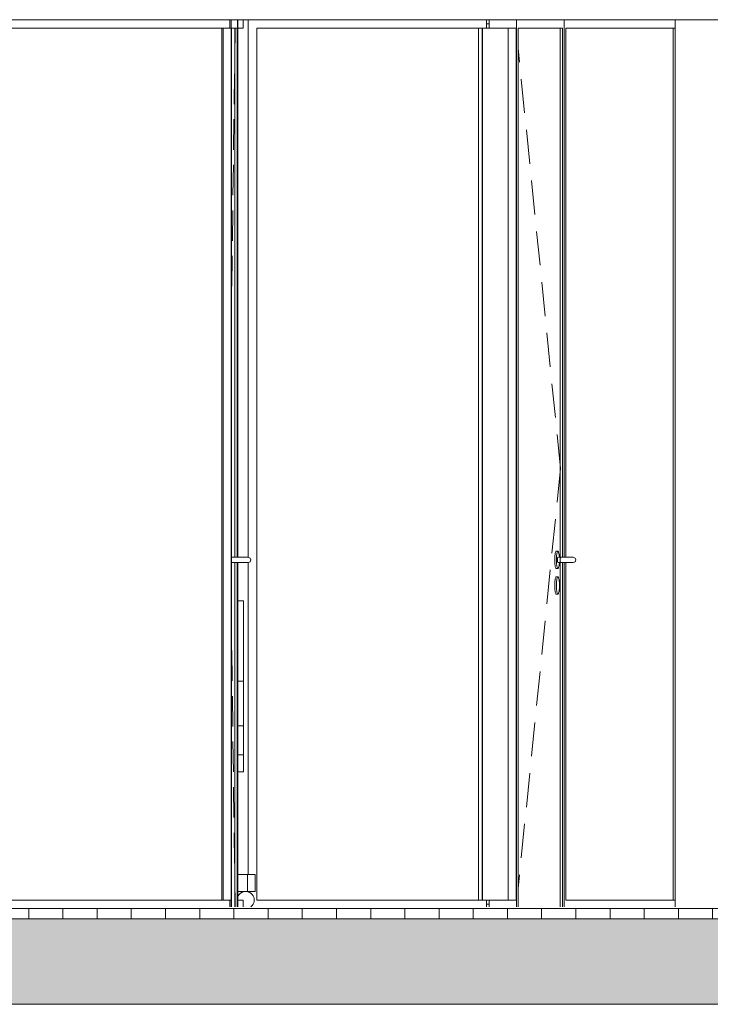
# Model space of a CAD drawing. Extents: x -156717 to 425753, y -51191 to 363295.
# Tile 467 of 502: x 315224 to 317244, y 200718 to 203598. Entities that reach past the tile are written whole.
import ezdxf

# ---------------------------------------------------------------- set-up
doc = ezdxf.new("R2010")
doc.units = 0
doc.header["$LTSCALE"] = 50
doc.linetypes.add('7 Voorgevel & doorsnede A-A$0$B0204', pattern=[1300, 1000, -100, 100, -100])
doc.layers.get('0').update_dxf_attribs({"linetype": 'CONTINUOUS'})
for name, color, linetype in [('7 Voorgevel & doorsnede A-A$0$00 Bestaand', 7, 'CONTINUOUS'), ('7 Voorgevel & doorsnede A-A$0$00 Bestaande vloeren', 7, 'CONTINUOUS'), ('7 Voorgevel & doorsnede A-A$0$00 Bestaande vloeren Doorsnede-arcering', 7, 'CONTINUOUS'), ('7 Voorgevel & doorsnede A-A$0$00 Bestaande vloeren Laagscheidingslijnen', 7, 'CONTINUOUS'), ('7 Voorgevel & doorsnede A-A$0$00 Simple Deuren', 7, 'CONTINUOUS'), ('7 Voorgevel & doorsnede A-A$0$00 Simple Ramen', 7, 'CONTINUOUS'), ('7 Voorgevel & doorsnede A-A$0$22 Binnenwanden', 7, 'CONTINUOUS'), ('7 Voorgevel & doorsnede A-A$0$82 Interieur', 7, 'CONTINUOUS')]:
    doc.layers.add(name, color=color, linetype=linetype)

# ---------------------------------------------------------------- blocks, each defined once
blk = doc.blocks.new('7 Voorgevel & doorsnede A-A$0$Section Elem_281_3', base_point=(108550.6, 1635.3))
at = {"layer": '7 Voorgevel & doorsnede A-A$0$00 Bestaande vloeren', "color": 2, "linetype": 'Continuous', "lineweight": 0}
blk.add_line((83699.5, 11035.3), (88486.3, 11035.3), dxfattribs=at)
blk = doc.blocks.new('7 Voorgevel & doorsnede A-A$0$Section Elem_287_3', base_point=(108550.6, 1635.3))
at = {"layer": '7 Voorgevel & doorsnede A-A$0$00 Bestaande vloeren Doorsnede-arcering', "linetype": 'Continuous', "lineweight": 0}
h = blk.add_hatch(dxfattribs=at)
h.set_pattern_fill('LIJNEN_VERT_100_0003', color=9, style=0, pattern_type=2)
h.set_pattern_definition([(90, (108550.56, 1635.29), (-100, 0), [])])
h.paths.add_polyline_path([(96512.7, 8405.3), (96512.7, 8435.3), (83899.9, 8435.3), (83899.9, 8405.3)], flags=0)
h = blk.add_hatch(dxfattribs=at)
h.set_pattern_fill('11_GEWAPEND_BETON__I_H_W_73', color=9, style=0, pattern_type=2)
h.set_pattern_definition([(0, (108550.56, 1635.29), (0, 70), [0, -70])])
h.paths.add_polyline_path([(96512.7, 8155.3), (96512.7, 8405.3), (83899.9, 8405.3), (83899.9, 8155.3)], flags=0)
at = {"layer": '7 Voorgevel & doorsnede A-A$0$00 Bestaande vloeren', "color": 2, "linetype": 'Continuous', "lineweight": 0}
blk.add_line((83899.9, 8435.3), (96512.7, 8435.3), dxfattribs=at)
at = {"layer": '7 Voorgevel & doorsnede A-A$0$00 Bestaande vloeren', "color": 1, "linetype": 'Continuous', "lineweight": 0}
blk.add_line((83899.9, 8155.3), (96512.7, 8155.3), dxfattribs=at)
at = {"layer": '7 Voorgevel & doorsnede A-A$0$00 Bestaande vloeren Laagscheidingslijnen', "color": 3, "linetype": 'Continuous', "lineweight": 0}
blk.add_line((83899.9, 8405.3), (96512.7, 8405.3), dxfattribs=at)
blk.add_line((83899.9, 8405.3), (96512.7, 8405.3), dxfattribs=at)
blk = doc.blocks.new('7 Voorgevel & doorsnede A-A$0$Section Elem_389_3', base_point=(108550.6, 1635.3))
at = {"layer": '7 Voorgevel & doorsnede A-A$0$00 Bestaande vloeren', "color": 2, "linetype": 'Continuous', "lineweight": 0}
blk.add_line((83699.5, 8155.3), (88488.8, 8155.3), dxfattribs=at)
blk = doc.blocks.new('7 Voorgevel & doorsnede A-A$0$Section Elem_395_3', base_point=(108550.6, 1635.3))
at = {"layer": '7 Voorgevel & doorsnede A-A$0$00 Bestaand', "color": 252, "linetype": 'Continuous', "lineweight": 0}
blk.add_line((87845, 8440.3), (87845, 11035.3), dxfattribs=at)
blk = doc.blocks.new('7 Voorgevel & doorsnede A-A$0$Section Elem_532_3', base_point=(108550.6, 1635.3))
at = {"layer": '7 Voorgevel & doorsnede A-A$0$22 Binnenwanden', "color": 252, "linetype": 'Continuous', "lineweight": 0}
for p, q in [((86596.7, 9462.7), (86596.7, 11035.3)), ((86596.7, 8535.3), (86596.7, 9447.9)), ((86596.7, 8484.1), (86596.7, 8485.3))]:
    blk.add_line(p, q, dxfattribs=at)
blk = doc.blocks.new('7 Voorgevel & doorsnede A-A$0$Section Elem_698_3', base_point=(108550.6, 1635.3))
at = {"layer": '7 Voorgevel & doorsnede A-A$0$00 Simple Ramen', "color": 252, "linetype": 'Continuous', "lineweight": 0}
for p, q in [((86582, 11035.3), (86582, 11022.8)), ((86580.8, 11022.8), (86582, 11022.8)), ((86582, 11010.3), (86580.8, 11010.3)), ((86582, 11022.8), (86582, 11010.3)), ((86580.8, 8460.3), (86582, 8460.3)), ((86582, 8447.8), (86580.8, 8447.8)), ((86582, 8460.3), (86582, 8447.8)), ((86582, 8447.8), (86582, 8440.3))]:
    blk.add_line(p, q, dxfattribs=at)
blk = doc.blocks.new('7 Voorgevel & doorsnede A-A$0$Section Elem_699_3', base_point=(108550.6, 1635.3))
at = {"layer": '7 Voorgevel & doorsnede A-A$0$00 Simple Ramen', "color": 252, "linetype": 'Continuous', "lineweight": 0}
for p, q in [((86566, 11035.3), (86566, 9462.8)), ((86566.3, 9462.8), (86566.3, 11010.3)), ((86566.3, 11010.3), (86580.8, 11010.3)), ((86566, 9447.8), (86566, 8440.3)), ((86566.3, 8460.3), (86566.3, 9447.8)), ((86580.8, 8460.3), (86566.3, 8460.3))]:
    blk.add_line(p, q, dxfattribs=at)
blk = doc.blocks.new('7 Voorgevel & doorsnede A-A$0$Section Elem_700_3', base_point=(108550.6, 1635.3))
at = {"layer": '7 Voorgevel & doorsnede A-A$0$00 Simple Ramen', "color": 252, "linetype": 'Continuous', "lineweight": 0}
for p, q in [((86542.9, 11035.3), (86542.9, 11022.8)), ((85870.9, 9185.3), (85870.9, 11010.3)), ((85870.9, 11010.3), (86542.9, 11010.3)), ((86519.4, 11010.3), (86519.4, 8460.3)), ((86542.9, 11022.8), (86542.7, 11022.8)), ((86542.9, 11022.8), (86542.9, 11010.3)), ((86542.9, 8460.3), (85889.1, 8460.3)), ((86542.9, 8447.8), (86542.7, 8447.8)), ((86542.9, 8460.3), (86542.9, 8447.8)), ((86542.9, 8447.8), (86542.9, 8440.3))]:
    blk.add_line(p, q, dxfattribs=at)
blk = doc.blocks.new('7 Voorgevel & doorsnede A-A$0$Section Elem_701_3', base_point=(108550.6, 1635.3))
at = {"layer": '7 Voorgevel & doorsnede A-A$0$00 Simple Deuren', "color": 252, "linetype": 'Continuous', "lineweight": 0}
for p, q in [((86565, 9462.8), (86565, 11035.3)), ((86564.5, 11010.3), (86547.5, 11010.3)), ((86547.5, 11010.3), (86547.5, 8440.3)), ((86557.4, 10921.5), (86558.5, 11010.3)), ((86557.5, 11010.3), (86557.5, 9462.8)), ((86564.5, 9462.8), (86564.5, 11010.3)), ((86555.6, 10788.3), (86556.8, 10877.1)), ((86553.8, 10655.1), (86555, 10743.9)), ((86552.1, 10521.9), (86553.3, 10610.7)), ((86550.3, 10388.7), (86551.5, 10477.5)), ((86548.6, 10255.6), (86549.7, 10344.3)), ((86547.5, 10177.5), (86548, 10211.2)), ((86547.5, 9462.8), (86581.9, 9462.8)), ((86547.5, 9447.8), (86581.9, 9447.8)), ((86557.5, 9447.8), (86557.5, 8440.3)), ((86564.5, 8440.3), (86564.5, 9447.8)), ((86565, 8440.3), (86565, 9447.8)), ((86581.9, 9462.8), (86585.1, 9462.8)), ((86581.9, 9447.8), (86585.1, 9447.8)), ((86585.1, 9462.8), (86588.1, 9462.8)), ((86585.1, 9447.8), (86588.1, 9447.8)), ((86588.1, 9462.8), (86590.8, 9462.8)), ((86588.1, 9447.8), (86590.8, 9447.8)), ((86590.8, 9462.8), (86592.8, 9462.8)), ((86590.8, 9447.8), (86592.8, 9447.8)), ((86592.8, 9462.8), (86594.1, 9462.8)), ((86592.8, 9447.8), (86594.1, 9447.8)), ((86594.1, 9462.8), (86594.6, 9462.8)), ((86594.1, 9447.8), (86594.6, 9447.8)), ((86594.6, 9462.8), (86596.5, 9462.8)), ((86594.6, 9447.8), (86596.5, 9447.8)), ((86596.5, 9462.8), (86601.9, 9460.6)), ((86601.9, 9450), (86596.5, 9447.8)), ((86601.9, 9460.6), (86604.1, 9455.3)), ((86604.1, 9455.3), (86601.9, 9450)), ((86548, 9234.4), (86547.5, 9268.1)), ((86549.7, 9101.2), (86548.6, 9190)), ((86551.5, 8968.1), (86550.3, 9056.8)), ((86553.3, 8834.9), (86552.1, 8923.7)), ((86555, 8701.7), (86553.8, 8790.5)), ((86556.8, 8568.5), (86555.6, 8657.3)), ((86558.5, 8440.3), (86557.4, 8524.1))]:
    blk.add_line(p, q, dxfattribs=at)
blk = doc.blocks.new('7 Voorgevel & doorsnede A-A$0$Section Elem_702_3', base_point=(108550.6, 1635.3))
at = {"layer": '7 Voorgevel & doorsnede A-A$0$00 Simple Ramen', "color": 252, "linetype": 'Continuous', "lineweight": 0}
for p, q in [((86543.2, 11035.3), (86543.2, 11022.8)), ((86547, 11035.3), (86547, 8440.3)), ((86519.9, 11010.3), (86519.9, 8460.3)), ((86523.5, 11010.3), (86523.5, 8460.3)), ((86542.9, 11022.8), (86543.2, 11022.8)), ((86543.2, 11010.3), (86542.9, 11010.3)), ((86543.2, 11022.8), (86543.2, 11010.3)), ((86547, 11010.3), (86543.2, 11010.3)), ((86547, 8460.3), (86547, 11010.3)), ((86542.9, 8460.3), (86543.2, 8460.3)), ((86543.2, 8447.8), (86542.9, 8447.8)), ((86543.2, 8460.3), (86547, 8460.3)), ((86543.2, 8460.3), (86543.2, 8447.8)), ((86543.2, 8447.8), (86543.2, 8440.3))]:
    blk.add_line(p, q, dxfattribs=at)
blk = doc.blocks.new('7 Voorgevel & doorsnede A-A$0$Section Elem_703_3', base_point=(108550.6, 1635.3))
at = {"layer": '7 Voorgevel & doorsnede A-A$0$00 Simple Ramen', "color": 252, "linetype": 'Continuous', "lineweight": 0}
for p, q in [((86596.7, 11035.3), (86596.7, 9462.7)), ((87293.7, 11035.3), (87293.7, 11022.8)), ((86621.7, 8460.3), (86621.7, 11010.3)), ((86621.7, 11010.3), (87293.7, 11010.3)), ((87270.2, 11010.3), (87270.2, 8460.3)), ((87293.7, 11022.8), (87293.7, 11010.3)), ((86596.7, 9447.9), (86596.7, 8535.3)), ((86596.7, 8485.3), (86596.7, 8484.1)), ((87293.7, 8460.3), (86621.7, 8460.3)), ((87293.7, 8460.3), (87293.7, 8447.8)), ((87293.7, 8447.8), (87293.7, 8440.3))]:
    blk.add_line(p, q, dxfattribs=at)
blk = doc.blocks.new('7 Voorgevel & doorsnede A-A$0$Section Elem_704_3', base_point=(108550.6, 1635.3))
at = {"layer": '7 Voorgevel & doorsnede A-A$0$00 Simple Ramen', "color": 252, "linetype": 'Continuous', "lineweight": 0}
for p, q in [((87300.8, 11035.3), (87300.8, 11022.8)), ((87381.5, 11035.3), (87381.5, 8440.3)), ((87280.8, 8460.3), (87280.8, 11010.3)), ((87281.6, 11010.3), (87281.6, 8460.3)), ((87293.7, 11022.8), (87300.8, 11022.8)), ((87300.8, 11010.3), (87293.7, 11010.3)), ((87300.8, 11022.8), (87300.8, 11010.3)), ((87379.8, 11010.3), (87300.8, 11010.3)), ((87356.6, 11010.3), (87356.6, 8460.3)), ((87379.8, 8460.3), (87379.8, 11010.3)), ((87293.7, 8460.3), (87300.8, 8460.3)), ((87300.8, 8447.8), (87293.7, 8447.8)), ((87300.8, 8460.3), (87379.8, 8460.3)), ((87300.8, 8460.3), (87300.8, 8447.8)), ((87300.8, 8447.8), (87300.8, 8440.3))]:
    blk.add_line(p, q, dxfattribs=at)
blk = doc.blocks.new('7 Voorgevel & doorsnede A-A$0$Section Elem_705_3', base_point=(108550.6, 1635.3))
at = {"layer": '7 Voorgevel & doorsnede A-A$0$00 Simple Ramen', "color": 252, "linetype": 'Continuous', "lineweight": 0}
for p, q in [((87520.4, 11035.3), (87520.4, 9462.8)), ((87525, 9462.8), (87525, 11010.3)), ((87525, 11010.3), (87845, 11010.3)), ((87839.5, 8460.3), (87839.5, 11010.3)), ((87520.4, 9447.8), (87520.4, 8440.3)), ((87525, 8460.3), (87525, 9447.8)), ((87845, 8460.3), (87525, 8460.3))]:
    blk.add_line(p, q, dxfattribs=at)
blk = doc.blocks.new('7 Voorgevel & doorsnede A-A$0$Section Elem_706_3', base_point=(108550.6, 1635.3))
at = {"layer": '7 Voorgevel & doorsnede A-A$0$00 Simple Deuren', "color": 252, "linetype": 'Continuous', "lineweight": 0}
for p, q in [((87381.5, 11035.3), (87381.5, 8440.3)), ((87385.9, 8440.3), (87385.9, 11010.3)), ((87385.9, 11010.3), (87515.9, 11010.3)), ((87509, 9462.8), (87509, 11010.3)), ((87515.9, 11010.3), (87515.9, 9462.8)), ((87390, 10911.3), (87385.9, 10951.8)), ((87405, 10762.7), (87395, 10861.7)), ((87420, 10614.1), (87410, 10713.2)), ((87435, 10465.6), (87425, 10564.6)), ((87450, 10317), (87440, 10416.1)), ((87465, 10168.5), (87455, 10267.5)), ((87480, 10019.9), (87470, 10118.9)), ((87495, 9871.3), (87485, 9970.4)), ((87510, 9722.8), (87500, 9821.8)), ((87500, 9623.8), (87510, 9722.8)), ((87485, 9475.2), (87495, 9574.2)), ((87494.5, 9474.4), (87495.2, 9476.9)), ((87495.2, 9476.9), (87495.9, 9478.8)), ((87495.9, 9478.8), (87496.6, 9479.9)), ((87496.6, 9479.9), (87497.4, 9480.3)), ((87497.4, 9480.3), (87502.3, 9480.3)), ((87499.4, 9474.4), (87500.1, 9476.9)), ((87500.1, 9476.9), (87500.8, 9478.8)), ((87500.8, 9478.8), (87501.5, 9479.9)), ((87501.5, 9479.9), (87502.3, 9480.3)), ((87502.3, 9480.3), (87503.1, 9479.9)), ((87503.1, 9479.9), (87503.8, 9478.8)), ((87503.8, 9478.8), (87504.5, 9476.9)), ((87504.5, 9476.9), (87505.2, 9474.4)), ((87492.9, 9455.3), (87493, 9459.6)), ((87493, 9451), (87492.9, 9455.3)), ((87493, 9459.6), (87493.2, 9463.8)), ((87493.2, 9446.7), (87493, 9451)), ((87493.2, 9463.8), (87493.5, 9467.8)), ((87493.5, 9442.8), (87493.2, 9446.7)), ((87493.5, 9467.8), (87494, 9471.4)), ((87494, 9471.4), (87494.5, 9474.4)), ((87497.8, 9455.3), (87497.9, 9459.6)), ((87497.9, 9451), (87497.8, 9455.3)), ((87497.9, 9459.6), (87498.1, 9463.8)), ((87498.1, 9446.7), (87497.9, 9451)), ((87498.1, 9463.8), (87498.4, 9467.8)), ((87498.4, 9442.8), (87498.1, 9446.7)), ((87498.4, 9467.8), (87498.9, 9471.4)), ((87498.9, 9471.4), (87499.4, 9474.4)), ((87501, 9455.3), (87501.4, 9460.6)), ((87501.4, 9450), (87501, 9455.3)), ((87501.4, 9460.6), (87502.3, 9462.8)), ((87502.3, 9447.8), (87501.4, 9450)), ((87502.3, 9462.8), (87510.4, 9462.8)), ((87502.3, 9447.8), (87510.4, 9447.8)), ((87505.2, 9474.4), (87505.7, 9471.4)), ((87505.7, 9471.4), (87506.2, 9467.8)), ((87506.2, 9467.8), (87506.5, 9463.8)), ((87506.5, 9446.7), (87506.2, 9442.8)), ((87506.5, 9463.8), (87506.6, 9462.8)), ((87506.6, 9447.8), (87506.5, 9446.7)), ((87509, 8440.3), (87509, 9447.8)), ((87509.4, 9460.6), (87509.1, 9455.3)), ((87509.1, 9455.3), (87509.4, 9450)), ((87510.4, 9462.8), (87509.4, 9460.6)), ((87509.4, 9450), (87510.4, 9447.8)), ((87515.3, 9462.8), (87510.4, 9462.8)), ((87515.3, 9447.8), (87510.4, 9447.8)), ((87518.6, 9462.8), (87515.3, 9462.8)), ((87518.6, 9447.8), (87515.3, 9447.8)), ((87515.9, 9447.8), (87515.9, 8440.3)), ((87521.8, 9462.8), (87518.6, 9462.8)), ((87521.8, 9447.8), (87518.6, 9447.8)), ((87524.7, 9462.8), (87521.8, 9462.8)), ((87524.7, 9447.8), (87521.8, 9447.8)), ((87527.1, 9462.8), (87524.7, 9462.8)), ((87527.1, 9447.8), (87524.7, 9447.8)), ((87528.8, 9462.8), (87527.1, 9462.8)), ((87528.8, 9447.8), (87527.1, 9447.8)), ((87529.8, 9462.8), (87528.8, 9462.8)), ((87529.8, 9447.8), (87528.8, 9447.8)), ((87546.8, 9462.8), (87529.8, 9462.8)), ((87546.8, 9447.8), (87529.8, 9447.8)), ((87547, 9462.8), (87546.8, 9462.8)), ((87547, 9447.8), (87546.8, 9447.8)), ((87547, 9462.8), (87552.3, 9460.6)), ((87552.3, 9450), (87547, 9447.8)), ((87552.3, 9460.6), (87554.5, 9455.3)), ((87554.5, 9455.3), (87552.3, 9450)), ((87470, 9326.6), (87480, 9425.7)), ((87494, 9439.2), (87493.5, 9442.8)), ((87494.5, 9436.1), (87494, 9439.2)), ((87495.2, 9433.6), (87494.5, 9436.1)), ((87495.9, 9431.8), (87495.2, 9433.6)), ((87496.6, 9430.7), (87495.9, 9431.8)), ((87497.4, 9430.3), (87496.6, 9430.7)), ((87497.4, 9430.3), (87502.3, 9430.3)), ((87498.9, 9439.2), (87498.4, 9442.8)), ((87499.4, 9436.1), (87498.9, 9439.2)), ((87500.1, 9433.6), (87499.4, 9436.1)), ((87500.8, 9431.8), (87500.1, 9433.6)), ((87501.5, 9430.7), (87500.8, 9431.8)), ((87502.3, 9430.3), (87501.5, 9430.7)), ((87503.1, 9430.7), (87502.3, 9430.3)), ((87503.8, 9431.8), (87503.1, 9430.7)), ((87504.5, 9433.6), (87503.8, 9431.8)), ((87505.2, 9436.1), (87504.5, 9433.6)), ((87505.7, 9439.2), (87505.2, 9436.1)), ((87506.2, 9442.8), (87505.7, 9439.2)), ((87493, 9384.6), (87493.2, 9388.8)), ((87493.2, 9388.8), (87493.5, 9392.8)), ((87493.5, 9392.8), (87494, 9396.4)), ((87494, 9396.4), (87494.5, 9399.4)), ((87494.5, 9399.4), (87495.2, 9401.9)), ((87495.2, 9401.9), (87495.9, 9403.8)), ((87495.9, 9403.8), (87496.6, 9404.9)), ((87496.6, 9404.9), (87497.4, 9405.3)), ((87497.4, 9405.3), (87502.3, 9405.3)), ((87497.9, 9384.6), (87498.1, 9388.8)), ((87498.1, 9388.8), (87498.4, 9392.8)), ((87498.4, 9392.8), (87498.9, 9396.4)), ((87498.9, 9396.4), (87499.4, 9399.4)), ((87499.4, 9399.4), (87500.1, 9401.9)), ((87500.1, 9401.9), (87500.8, 9403.8)), ((87500.8, 9403.8), (87501.5, 9404.9)), ((87501.5, 9404.9), (87502.3, 9405.3)), ((87502.3, 9405.3), (87503.1, 9404.9)), ((87503.1, 9404.9), (87503.8, 9403.8)), ((87503.8, 9403.8), (87504.5, 9401.9)), ((87504.5, 9401.9), (87505.2, 9399.4)), ((87505.2, 9399.4), (87505.7, 9396.4)), ((87505.7, 9396.4), (87506.2, 9392.8)), ((87506.2, 9392.8), (87506.5, 9388.8)), ((87506.5, 9388.8), (87506.7, 9384.6)), ((87492.9, 9380.3), (87493, 9384.6)), ((87493, 9376), (87492.9, 9380.3)), ((87493.2, 9371.7), (87493, 9376)), ((87493.5, 9367.8), (87493.2, 9371.7)), ((87494, 9364.2), (87493.5, 9367.8)), ((87494.5, 9361.1), (87494, 9364.2)), ((87495.2, 9358.6), (87494.5, 9361.1)), ((87497.8, 9380.3), (87497.9, 9384.6)), ((87497.9, 9376), (87497.8, 9380.3)), ((87498.1, 9371.7), (87497.9, 9376)), ((87498.4, 9367.8), (87498.1, 9371.7)), ((87498.9, 9364.2), (87498.4, 9367.8)), ((87499.4, 9361.1), (87498.9, 9364.2)), ((87500.1, 9358.6), (87499.4, 9361.1)), ((87505.2, 9361.1), (87504.5, 9358.6)), ((87505.7, 9364.2), (87505.2, 9361.1)), ((87506.2, 9367.8), (87505.7, 9364.2)), ((87506.5, 9371.7), (87506.2, 9367.8)), ((87506.7, 9376), (87506.5, 9371.7)), ((87506.7, 9384.6), (87506.8, 9380.3)), ((87506.8, 9380.3), (87506.7, 9376)), ((87495.9, 9356.8), (87495.2, 9358.6)), ((87496.6, 9355.7), (87495.9, 9356.8)), ((87497.4, 9355.3), (87496.6, 9355.7)), ((87497.4, 9355.3), (87502.3, 9355.3)), ((87500.8, 9356.8), (87500.1, 9358.6)), ((87501.5, 9355.7), (87500.8, 9356.8)), ((87502.3, 9355.3), (87501.5, 9355.7)), ((87503.1, 9355.7), (87502.3, 9355.3)), ((87503.8, 9356.8), (87503.1, 9355.7)), ((87504.5, 9358.6), (87503.8, 9356.8)), ((87455, 9178.1), (87465, 9277.1)), ((87440, 9029.5), (87450, 9128.6)), ((87425, 8881), (87435, 8980)), ((87410, 8732.4), (87420, 8831.4)), ((87395, 8583.8), (87405, 8682.9)), ((87385.9, 8493.8), (87390, 8534.3))]:
    blk.add_line(p, q, dxfattribs=at)
blk = doc.blocks.new('7 Voorgevel & doorsnede A-A$0$Section Elem_726_3', base_point=(108550.6, 1635.3))
at = {"layer": '7 Voorgevel & doorsnede A-A$0$82 Interieur', "color": 252, "linetype": 'Continuous', "lineweight": 0}
for p, q in [((86583.3, 9335.3), (86566.3, 9335.3)), ((86583.3, 9335.3), (86583.3, 9100.3)), ((86566.3, 9100.3), (86583.3, 9100.3)), ((86583.3, 9100.3), (86583.3, 8970.3)), ((86583.3, 8970.3), (86566.3, 8970.3)), ((86583.3, 8970.3), (86583.3, 8885.3)), ((86583.3, 8885.3), (86566.3, 8885.3)), ((86583.3, 8835.3), (86583.3, 8885.3)), ((86583.3, 8835.3), (86566.3, 8835.3)), ((86594.3, 8535.3), (86566.3, 8535.3)), ((86616.8, 8535.3), (86594.3, 8535.3)), ((86594.3, 8485.3), (86594.3, 8535.3)), ((86616.8, 8485.3), (86616.8, 8535.3)), ((86594.3, 8485.3), (86566.3, 8485.3)), ((86567.6, 8472.8), (86566.3, 8470.1)), ((86570.1, 8476.4), (86567.6, 8472.8)), ((86573.2, 8479.4), (86570.1, 8476.4)), ((86576.8, 8481.9), (86573.2, 8479.4)), ((86580.7, 8483.8), (86576.8, 8481.9)), ((86584.9, 8484.9), (86580.7, 8483.8)), ((86589.3, 8485.3), (86584.9, 8484.9)), ((86593.6, 8484.9), (86589.3, 8485.3)), ((86597.8, 8483.8), (86593.6, 8484.9)), ((86616.8, 8485.3), (86594.3, 8485.3)), ((86601.8, 8481.9), (86597.8, 8483.8)), ((86605.3, 8479.4), (86601.8, 8481.9)), ((86608.4, 8476.4), (86605.3, 8479.4)), ((86610.9, 8472.8), (86608.4, 8476.4)), ((86612.7, 8468.8), (86610.9, 8472.8)), ((86613.9, 8464.6), (86612.7, 8468.8)), ((86604.1, 8440.3), (86605.3, 8441.1)), ((86605.3, 8441.1), (86608.4, 8444.2)), ((86608.4, 8444.2), (86610.9, 8447.8)), ((86610.9, 8447.8), (86612.7, 8451.7)), ((86612.7, 8451.7), (86613.9, 8456)), ((86614.3, 8460.3), (86613.9, 8464.6)), ((86613.9, 8456), (86614.3, 8460.3))]:
    blk.add_line(p, q, dxfattribs=at)
blk = doc.blocks.new('7 Voorgevel & doorsnede A-A$0$A DOORSNEDE A-A_STORY_MARKER', base_point=(108550.6, 1635.3))
at = {"color": 9, "linetype": '7 Voorgevel & doorsnede A-A$0$B0204', "lineweight": 0}
blk.add_line((68885.1, 8435.3), (99506.2, 8435.3), dxfattribs=at)

msp = doc.modelspace()

# ---------------------------------------------------------------- block references
at = {"linetype": 'Continuous', "lineweight": 0}
msp.add_blockref('7 Voorgevel & doorsnede A-A$0$A DOORSNEDE A-A_STORY_MARKER', (337846.4774, 194197.76673), dxfattribs=at)
at = {"layer": '7 Voorgevel & doorsnede A-A$0$00 Bestaand', "color": 9, "lineweight": 0}
msp.add_blockref('7 Voorgevel & doorsnede A-A$0$Section Elem_395_3', (337846.4774, 194197.76673), dxfattribs=at)
at = {"layer": '7 Voorgevel & doorsnede A-A$0$00 Bestaande vloeren', "color": 9, "lineweight": 0}
for name in ['7 Voorgevel & doorsnede A-A$0$Section Elem_281_3', '7 Voorgevel & doorsnede A-A$0$Section Elem_287_3', '7 Voorgevel & doorsnede A-A$0$Section Elem_389_3']:
    msp.add_blockref(name, (337846.4774, 194197.76673), dxfattribs=at)
at = {"layer": '7 Voorgevel & doorsnede A-A$0$00 Simple Deuren', "color": 9, "lineweight": 0}
for name in ['7 Voorgevel & doorsnede A-A$0$Section Elem_701_3', '7 Voorgevel & doorsnede A-A$0$Section Elem_706_3']:
    msp.add_blockref(name, (337846.4774, 194197.76673), dxfattribs=at)
at = {"layer": '7 Voorgevel & doorsnede A-A$0$00 Simple Ramen', "color": 9, "lineweight": 0}
for name in ['7 Voorgevel & doorsnede A-A$0$Section Elem_700_3', '7 Voorgevel & doorsnede A-A$0$Section Elem_702_3', '7 Voorgevel & doorsnede A-A$0$Section Elem_699_3', '7 Voorgevel & doorsnede A-A$0$Section Elem_698_3', '7 Voorgevel & doorsnede A-A$0$Section Elem_703_3', '7 Voorgevel & doorsnede A-A$0$Section Elem_704_3', '7 Voorgevel & doorsnede A-A$0$Section Elem_705_3']:
    msp.add_blockref(name, (337846.4774, 194197.76673), dxfattribs=at)
at = {"layer": '7 Voorgevel & doorsnede A-A$0$22 Binnenwanden', "color": 9, "lineweight": 0}
msp.add_blockref('7 Voorgevel & doorsnede A-A$0$Section Elem_532_3', (337846.4774, 194197.76673), dxfattribs=at)
at = {"layer": '7 Voorgevel & doorsnede A-A$0$82 Interieur', "color": 9, "lineweight": 0}
msp.add_blockref('7 Voorgevel & doorsnede A-A$0$Section Elem_726_3', (337846.4774, 194197.76673), dxfattribs=at)

doc.saveas('drawing.dxf')
